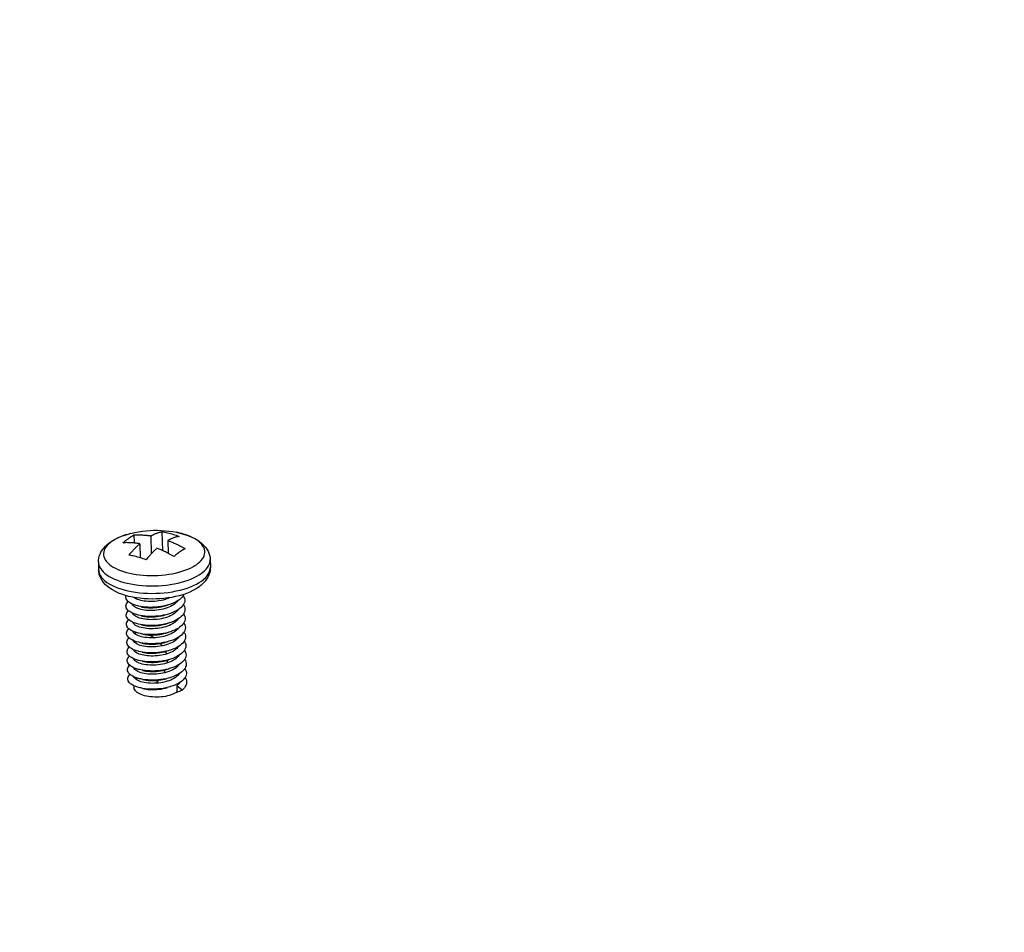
# Model space of a CAD drawing. Header units: millimetres. Extents: x 6 to 414, y 7 to 290.
# Tile 326 of 341: x 152.21 to 157.06, y 213.26 to 217.75. Entities that reach past the tile are written whole.
import ezdxf

# ---------------------------------------------------------------- set-up
doc = ezdxf.new("R2010")
doc.units = ezdxf.units.MM
doc.header["$LTSCALE"] = 23.1
doc.layers.get('0').update_dxf_attribs({"linetype": 'CONTINUOUS'})
for name, color, linetype in [('03_ALL_AXES', 7, 'CONTINUOUS'), ('09_ALL_ROUNDS', 7, 'CONTINUOUS'), ('20_ALL_FEATURES', 7, 'CONTINUOUS')]:
    doc.layers.add(name, color=color, linetype=linetype)
doc.styles.get("Standard").update_dxf_attribs({"font": 'txt', "width": 0.6})
doc.dimstyles.get("Standard").update_dxf_attribs({"dimtxt": 2.5, "dimasz": 1.8, "dimexe": 0.05, "dimexo": 0.0625, "dimtad": 1, "dimzin": 0, "dimdsep": 46, "dimtxsty": 'Standard', "dimblk": '_FILLED', "dimblk1": '_FILLED', "dimblk2": '_FILLED', "dimcen": 0.09, "dimadec": 0, "dimazin": 0, "dimtol": 1, "dimtp": 0.01, "dimtm": 0.01, "dimtfac": 1, "dimtofl": 0, "dimtmove": 0, "dimatfit": 3, "dimldrblk": '_FILLED', "dimfxl": 0, "dimtolj": 1, "dimtzin": 0, "dimarcsym": 0})

# ---------------------------------------------------------------- blocks, each defined once
blk = doc.blocks.new('_FILLED')
at = {"color": 0, "linetype": 'ByBlock'}
blk.add_solid([(0, 0), (-1, 0.2222), (-1, -0.2222)], dxfattribs=at)

msp = doc.modelspace()

# ---------------------------------------------------------------- linework, layer by layer
at = {"color": 40, "linetype": 'Continuous'}
msp.add_line((152.7738, 214.5598), (152.7736, 214.5617), dxfattribs=at)
for points in [[(152.7777, 214.7293), (152.7781, 214.7298), (152.7785, 214.7303), (152.7789, 214.7307), (152.7793, 214.7312), (152.7797, 214.7316), (152.7801, 214.732), (152.7805, 214.7324), (152.781, 214.7328), (152.7814, 214.7332), (152.7819, 214.7336), (152.7823, 214.7339), (152.7827, 214.7342), (152.7832, 214.7345), (152.7836, 214.7348), (152.7841, 214.7351)], [(152.8527, 214.7226), (152.8538, 214.7219), (152.8548, 214.7213), (152.8558, 214.7207), (152.8568, 214.72), (152.8578, 214.7194), (152.8589, 214.7187), (152.8599, 214.7181), (152.8609, 214.7174), (152.8619, 214.7167), (152.8629, 214.7161), (152.864, 214.7153), (152.8651, 214.7145), (152.8662, 214.7137), (152.8673, 214.713), (152.8684, 214.7122), (152.8695, 214.7114), (152.8705, 214.7106), (152.8716, 214.7097), (152.8727, 214.7089)], [(152.9028, 214.6809), (152.9037, 214.6799), (152.9046, 214.6789), (152.9055, 214.6779), (152.9063, 214.6769), (152.9072, 214.6759), (152.908, 214.6749), (152.9088, 214.6739), (152.9096, 214.6729), (152.9104, 214.6719), (152.9112, 214.6709), (152.9119, 214.6699), (152.9127, 214.6689)], [(152.9291, 214.6416), (152.9295, 214.6406), (152.93, 214.6396), (152.9304, 214.6386), (152.9308, 214.6376), (152.9312, 214.6365), (152.9316, 214.6355), (152.9319, 214.6346), (152.9323, 214.6337), (152.9326, 214.6328), (152.9329, 214.6319), (152.9332, 214.631), (152.9335, 214.6301), (152.9338, 214.6291)], [(152.9381, 214.5992), (152.938, 214.5982), (152.938, 214.5972), (152.938, 214.5962), (152.9379, 214.5952), (152.9379, 214.5942), (152.9378, 214.5932), (152.9377, 214.5922), (152.9376, 214.5911), (152.9375, 214.5901), (152.9374, 214.5891), (152.9373, 214.5881), (152.9372, 214.5871), (152.9371, 214.586), (152.9369, 214.585)], [(152.9275, 214.5511), (152.927, 214.5499), (152.9265, 214.5487), (152.926, 214.5476), (152.9255, 214.5464), (152.925, 214.5453), (152.9245, 214.5442), (152.924, 214.543), (152.9235, 214.5419), (152.9229, 214.5408), (152.9224, 214.5398), (152.9219, 214.5387), (152.9214, 214.5376), (152.9208, 214.5366), (152.9203, 214.5355)], [(152.7904, 214.5005), (152.79, 214.5014), (152.7895, 214.5023), (152.7891, 214.5032), (152.7886, 214.5041), (152.7882, 214.505), (152.7878, 214.5059), (152.7874, 214.5068), (152.7869, 214.5077), (152.7865, 214.5087), (152.7861, 214.5096), (152.7858, 214.5104), (152.7855, 214.5112), (152.7851, 214.512), (152.7848, 214.5129)], [(152.8963, 214.5004), (152.8953, 214.4993), (152.8944, 214.4983), (152.8934, 214.4973), (152.8925, 214.4962), (152.8915, 214.4952), (152.8905, 214.4943), (152.8896, 214.4933), (152.8886, 214.4923), (152.8876, 214.4914), (152.8866, 214.4905), (152.8856, 214.4896), (152.8846, 214.4887), (152.8836, 214.4878), (152.8826, 214.4869), (152.8816, 214.4861), (152.8806, 214.4852)]]:
    msp.add_lwpolyline(points, dxfattribs=at)
at = {"layer": '03_ALL_AXES', "color": 7, "linetype": 'Continuous'}
for p, q in [((152.5995, 215.0809), (152.6003, 215.0436)), ((153.1493, 215.0939), (153.1502, 215.0566)), ((152.7739, 214.473), (152.7741, 214.4655))]:
    msp.add_line(p, q, dxfattribs=at)
msp.add_lwpolyline([(152.759, 215.2229), (152.778, 215.2273), (152.7968, 215.2309), (152.8157, 215.2337), (152.8345, 215.2358), (152.8532, 215.2373), (152.8719, 215.238), (152.8905, 215.2381), (152.909, 215.2375), (152.9275, 215.2362), (152.9461, 215.2342), (152.9646, 215.2316), (152.9832, 215.2282)], dxfattribs=at)
at = {"layer": '09_ALL_ROUNDS', "color": 7, "linetype": 'Continuous'}
for p, q in [((152.7589, 215.2229), (152.7524, 215.2212)), ((152.759, 215.2229), (152.7589, 215.2229)), ((153.0229, 215.2181), (153.0099, 215.222)), ((152.664, 215.1827), (152.6564, 215.177)), ((152.7262, 214.9444), (152.7439, 214.9401)), ((152.9968, 214.9162), (152.9785, 214.9118)), ((153.0146, 214.9213), (152.9968, 214.9162)), ((153.0319, 214.9272), (153.0146, 214.9213))]:
    msp.add_line(p, q, dxfattribs=at)
for points in [[(152.9832, 215.2282), (153, 215.2245), (153.0176, 215.2198), (153.0347, 215.2143), (153.051, 215.2081), (153.0666, 215.201), (153.0812, 215.1931), (153.0946, 215.1845), (153.1066, 215.1753), (153.1169, 215.1657), (153.1257, 215.1558), (153.1329, 215.1458), (153.1387, 215.1357), (153.1432, 215.1254), (153.1464, 215.115), (153.1485, 215.1045), (153.1493, 215.0939)], [(153.0099, 215.222), (152.9944, 215.2258), (152.9832, 215.2282)], [(152.5995, 215.0809), (152.5997, 215.0907), (152.6011, 215.1007), (152.6035, 215.1107), (152.607, 215.1206), (152.6118, 215.1306), (152.6178, 215.1405), (152.6253, 215.1505), (152.6342, 215.1603), (152.6446, 215.1697), (152.6564, 215.1789)], [(152.6564, 215.177), (152.6491, 215.1706), (152.6422, 215.1635), (152.6361, 215.1559), (152.6312, 215.1481), (152.6276, 215.1401), (152.6253, 215.1321), (152.6242, 215.1241), (152.6245, 215.116), (152.6261, 215.1081), (152.629, 215.1002), (152.6331, 215.0925), (152.6385, 215.085), (152.6451, 215.0776), (152.6529, 215.0706), (152.6619, 215.0638), (152.672, 215.0573), (152.6831, 215.0512), (152.6953, 215.0455), (152.7084, 215.0402), (152.7223, 215.0354), (152.737, 215.031), (152.7525, 215.0271), (152.7686, 215.0238), (152.7852, 215.021), (152.8023, 215.0187), (152.8198, 215.0171), (152.8375, 215.016), (152.8555, 215.0154), (152.8735, 215.0155), (152.8915, 215.0161), (152.9095, 215.0173), (152.9272, 215.0191), (152.9447, 215.0215), (152.9618, 215.0244), (152.9784, 215.0278), (152.9945, 215.0318), (153.01, 215.0362), (153.0247, 215.0411), (153.0386, 215.0465), (153.0516, 215.0522), (153.0634, 215.0582), (153.0738, 215.0642), (153.0829, 215.0703)], [(152.6564, 215.1789), (152.6702, 215.1879), (152.6851, 215.1961), (152.701, 215.2036), (152.7177, 215.2103), (152.735, 215.2162), (152.7528, 215.2213)], [(152.7369, 215.2168), (152.7222, 215.2118), (152.7083, 215.2065), (152.6953, 215.2007), (152.6835, 215.1948), (152.6731, 215.1887), (152.664, 215.1827)], [(153.0829, 215.0703), (153.0905, 215.076), (153.0978, 215.0824), (153.1047, 215.0895), (153.1108, 215.0971), (153.1157, 215.1049), (153.1193, 215.1129), (153.1216, 215.1209), (153.1227, 215.1289), (153.1224, 215.1369), (153.1208, 215.1449), (153.1179, 215.1527), (153.1138, 215.1605), (153.1084, 215.168), (153.1018, 215.1754), (153.094, 215.1824), (153.085, 215.1892), (153.0749, 215.1957), (153.0638, 215.2018), (153.0516, 215.2075), (153.0385, 215.2128), (153.0263, 215.217)], [(152.5995, 215.0809), (152.5998, 215.0759), (152.6015, 215.0671), (152.6047, 215.0584), (152.6093, 215.0499), (152.6152, 215.0416), (152.6225, 215.0335), (152.6311, 215.0257), (152.641, 215.0182), (152.6522, 215.0111), (152.6644, 215.0043), (152.6778, 214.998), (152.6923, 214.9922), (152.7077, 214.9869), (152.7239, 214.982), (152.741, 214.9778)], [(153.1054, 215.0254), (153.1138, 215.0317), (153.1218, 215.0387), (153.1295, 215.0466), (153.1362, 215.0549), (153.1415, 215.0635), (153.1456, 215.0723), (153.1481, 215.0812), (153.1493, 215.0901), (153.1493, 215.0939)], [(152.6003, 215.0436), (152.6004, 215.0418), (152.6017, 215.0327), (152.6045, 215.0237), (152.6089, 215.0148), (152.6147, 215.0061), (152.622, 214.9977), (152.6307, 214.9896), (152.6407, 214.9818), (152.6521, 214.9744), (152.6647, 214.9674), (152.6785, 214.9609), (152.6934, 214.9548), (152.7094, 214.9493), (152.7262, 214.9444)], [(152.7496, 214.913), (152.732, 214.9177), (152.715, 214.9232), (152.6986, 214.9294), (152.683, 214.9365), (152.6684, 214.9444), (152.655, 214.953), (152.6431, 214.9622), (152.6327, 214.9718), (152.624, 214.9817), (152.6168, 214.9917), (152.611, 215.0019), (152.6065, 215.0121), (152.6032, 215.0225), (152.6012, 215.0331), (152.6003, 215.0436)], [(153.1502, 215.0566), (153.1499, 215.0468), (153.1486, 215.0368), (153.1462, 215.0269), (153.1426, 215.0169), (153.1379, 215.0069), (153.1318, 214.997), (153.1244, 214.987), (153.1154, 214.9772), (153.1051, 214.9678), (153.0932, 214.9586)], [(153.1063, 214.9881), (153.1168, 214.9962), (153.1259, 215.0046), (153.1337, 215.0132), (153.14, 215.0221), (153.1448, 215.0311), (153.1481, 215.0402), (153.1499, 215.0493), (153.1502, 215.0566)], [(152.9902, 214.9785), (153.0079, 214.9829), (153.0249, 214.9878), (153.0412, 214.9932), (153.0566, 214.9991), (153.0709, 215.0055), (153.0839, 215.0121), (153.0953, 215.0187), (153.1054, 215.0254)], [(153.0187, 214.9484), (153.0359, 214.9538), (153.0521, 214.9597), (153.0673, 214.9662), (153.0815, 214.9731), (153.0945, 214.9804), (153.1063, 214.9881)], [(152.741, 214.9778), (152.7587, 214.9741), (152.7771, 214.971), (152.7959, 214.9685), (152.8152, 214.9667), (152.8348, 214.9655), (152.8546, 214.9649), (152.8744, 214.9649), (152.8943, 214.9656), (152.9141, 214.967), (152.9337, 214.9689), (152.953, 214.9715), (152.9718, 214.9747), (152.9902, 214.9785)], [(152.7439, 214.9401), (152.7623, 214.9364), (152.7814, 214.9333), (152.8009, 214.9308), (152.8209, 214.9291), (152.8412, 214.928), (152.8617, 214.9276), (152.8822, 214.9279), (152.9028, 214.9288), (152.9231, 214.9305), (152.9432, 214.9328), (152.963, 214.9358), (152.9822, 214.9394)], [(152.9822, 214.9394), (153.0008, 214.9436), (153.0187, 214.9484)], [(153.0932, 214.9586), (153.0794, 214.9496), (153.0645, 214.9414), (153.0486, 214.9339), (153.0319, 214.9272)], [(152.7862, 214.9058), (152.7677, 214.909), (152.7496, 214.913)], [(152.9785, 214.9118), (152.9599, 214.908), (152.9409, 214.905), (152.9216, 214.9027), (152.9022, 214.9011), (152.8827, 214.9001), (152.8631, 214.8999), (152.8436, 214.9003), (152.8242, 214.9014), (152.8051, 214.9033), (152.7862, 214.9058)]]:
    msp.add_lwpolyline(points, dxfattribs=at)
at = {"layer": '20_ALL_FEATURES', "color": 7, "linetype": 'Continuous'}
for p, q in [((152.9119, 215.231), (152.9141, 215.1386)), ((152.7737, 215.2151), (152.7746, 215.1757)), ((152.8573, 215.2105), (152.8594, 215.1228)), ((152.9413, 215.188), (152.9428, 215.1249)), ((152.8031, 215.1721), (152.8047, 215.1028)), ((152.779, 214.9045), (152.774, 214.9079)), ((153.0197, 214.923), (153.0193, 214.922)), ((152.9272, 214.8664), (152.9387, 214.8698)), ((152.9282, 214.8216), (152.9398, 214.825)), ((152.9293, 214.7769), (152.9408, 214.7803)), ((152.7967, 214.7316), (152.7862, 214.7344)), ((152.9303, 214.7321), (152.9419, 214.7355)), ((152.9314, 214.6873), (152.9429, 214.6907)), ((152.7977, 214.6868), (152.7963, 214.6871)), ((152.7988, 214.642), (152.7964, 214.6426)), ((152.9325, 214.6426), (152.944, 214.646)), ((152.7871, 214.6349), (152.7821, 214.6381)), ((152.9335, 214.5978), (152.9451, 214.6012)), ((152.9346, 214.5531), (152.9461, 214.5565)), ((152.9849, 214.4733), (152.9857, 214.4423)), ((153.0105, 214.4511), (152.9849, 214.4733)), ((152.9857, 214.4423), (153.0105, 214.4511))]:
    msp.add_line(p, q, dxfattribs=at)
for points in [[(152.8573, 215.2105), (152.8594, 215.2117), (152.8615, 215.2128), (152.8636, 215.2138), (152.8657, 215.2149), (152.8678, 215.2159), (152.8699, 215.2169), (152.8721, 215.2179), (152.8743, 215.2189), (152.8765, 215.2199), (152.8789, 215.2209), (152.8815, 215.2219), (152.8841, 215.2229), (152.8869, 215.224), (152.8899, 215.225), (152.8931, 215.2261), (152.8965, 215.2271), (152.9001, 215.2282), (152.9039, 215.2292), (152.9079, 215.2301), (152.9119, 215.231)], [(152.9119, 215.231), (152.9189, 215.2298), (152.9259, 215.2285), (152.9329, 215.2271), (152.9399, 215.2255), (152.9469, 215.2238), (152.9539, 215.222), (152.9609, 215.2201), (152.9679, 215.218), (152.9749, 215.2158), (152.9819, 215.2135), (152.9889, 215.211), (152.9959, 215.2084)], [(152.7195, 215.1766), (152.724, 215.1805), (152.7285, 215.1843), (152.733, 215.188), (152.7375, 215.1915), (152.742, 215.1949), (152.7465, 215.1981)], [(152.8031, 215.1721), (152.7994, 215.1727), (152.7955, 215.1733), (152.7913, 215.1738), (152.7869, 215.1744), (152.7823, 215.1749), (152.7774, 215.1755), (152.7723, 215.1759), (152.767, 215.1763), (152.7617, 215.1767), (152.7561, 215.1769), (152.7505, 215.1771), (152.7446, 215.1772), (152.7385, 215.1773), (152.7323, 215.1772), (152.726, 215.177), (152.7195, 215.1766)], [(152.7465, 215.1981), (152.7511, 215.2013), (152.7556, 215.2043), (152.7601, 215.2072), (152.7646, 215.21), (152.7692, 215.2126), (152.7737, 215.2151)], [(152.7737, 215.2151), (152.78, 215.2154), (152.7863, 215.2156), (152.7925, 215.2157), (152.7985, 215.2157), (152.8044, 215.2156), (152.8102, 215.2154), (152.8158, 215.2151), (152.8212, 215.2148), (152.8266, 215.2144), (152.8317, 215.2139), (152.8366, 215.2134), (152.8412, 215.2128), (152.8456, 215.2123), (152.8498, 215.2117), (152.8537, 215.2111), (152.8573, 215.2105)], [(152.9959, 215.2084), (152.9918, 215.2076), (152.9879, 215.2066), (152.9841, 215.2056), (152.9804, 215.2046), (152.977, 215.2035), (152.9738, 215.2024), (152.9709, 215.2014), (152.9681, 215.2004), (152.9654, 215.1993), (152.9629, 215.1983), (152.9605, 215.1973), (152.9583, 215.1963), (152.9561, 215.1954), (152.9539, 215.1944), (152.9518, 215.1934), (152.9497, 215.1924), (152.9476, 215.1913), (152.9455, 215.1902), (152.9434, 215.1891), (152.9413, 215.188)], [(152.9413, 215.188), (152.945, 215.1866), (152.9489, 215.1851), (152.9531, 215.1834), (152.9575, 215.1816), (152.9622, 215.1796), (152.9672, 215.1775), (152.9723, 215.1752), (152.9776, 215.1728), (152.983, 215.1703), (152.9886, 215.1675), (152.9943, 215.1647), (153.0003, 215.1616), (153.0064, 215.1584), (153.0127, 215.1549), (153.0192, 215.1513), (153.0257, 215.1475)], [(152.7493, 215.1157), (152.7533, 215.1205), (152.7572, 215.1251), (152.7609, 215.1295), (152.7645, 215.1335), (152.7678, 215.1372), (152.7709, 215.1406), (152.7739, 215.1438), (152.7766, 215.1467), (152.7792, 215.1494), (152.7817, 215.1519), (152.784, 215.1543), (152.7863, 215.1565), (152.7884, 215.1586), (152.7906, 215.1606), (152.7926, 215.1626), (152.7947, 215.1645), (152.7968, 215.1664), (152.7989, 215.1683), (152.801, 215.1702), (152.8031, 215.1721)], [(152.8871, 215.1495), (152.885, 215.1477), (152.8829, 215.1458), (152.8808, 215.1439), (152.8787, 215.142), (152.8767, 215.1401), (152.8746, 215.1381), (152.8725, 215.1361), (152.8703, 215.1339), (152.868, 215.1317), (152.8657, 215.1293), (152.8632, 215.1268), (152.8606, 215.1241), (152.8578, 215.1212), (152.8548, 215.118), (152.8517, 215.1146), (152.8484, 215.1109), (152.8448, 215.1068), (152.8411, 215.1025), (152.8373, 215.0979), (152.8333, 215.0931)], [(152.9463, 215.123), (152.9404, 215.1261), (152.9346, 215.129), (152.9289, 215.1318), (152.9234, 215.1344), (152.918, 215.1368), (152.9129, 215.1391), (152.9079, 215.1412), (152.9032, 215.1432), (152.8988, 215.145), (152.8946, 215.1467), (152.8907, 215.1482), (152.8871, 215.1495)], [(152.9986, 215.1305), (152.994, 215.1272), (152.9895, 215.1238), (152.985, 215.1203), (152.9805, 215.1167), (152.976, 215.1129), (152.9715, 215.109)], [(153.0257, 215.1475), (153.0212, 215.145), (153.0167, 215.1423), (153.0122, 215.1396), (153.0076, 215.1367), (153.0031, 215.1337), (152.9986, 215.1305)], [(152.8053, 215.1027), (152.7983, 215.1047), (152.7912, 215.1067), (152.7842, 215.1085), (152.7772, 215.1102), (152.7702, 215.1117), (152.7633, 215.1132), (152.7563, 215.1145), (152.7493, 215.1157)], [(152.8333, 215.0931), (152.8263, 215.0957), (152.8193, 215.0981), (152.8123, 215.1005), (152.8053, 215.1027)], [(152.9715, 215.109), (152.9651, 215.1128), (152.9587, 215.1163), (152.9525, 215.1198), (152.9463, 215.123)], [(152.7469, 214.8865), (152.742, 214.8911), (152.7382, 214.8958), (152.7356, 214.9007), (152.734, 214.9058), (152.7335, 214.9108), (152.7342, 214.9159), (152.7346, 214.917)], [(152.7475, 214.8422), (152.7427, 214.8467), (152.739, 214.8515), (152.7364, 214.8564), (152.735, 214.8615), (152.7346, 214.8665), (152.7354, 214.8716), (152.7374, 214.8767), (152.7404, 214.8817), (152.7446, 214.8865), (152.7457, 214.8876)], [(152.7935, 214.8658), (152.7857, 214.8679), (152.7762, 214.8709), (152.7675, 214.8744), (152.7597, 214.8781), (152.7528, 214.8822), (152.7469, 214.8865)], [(152.9509, 214.9066), (152.9454, 214.9041), (152.9366, 214.9007), (152.9273, 214.8977), (152.9175, 214.895), (152.9074, 214.8927), (152.8972, 214.8908), (152.8867, 214.8894), (152.8762, 214.8884), (152.8656, 214.8879), (152.8551, 214.8877), (152.8447, 214.888), (152.8346, 214.8888), (152.8249, 214.8899), (152.8158, 214.8914), (152.8071, 214.8934), (152.799, 214.8956), (152.7916, 214.8983), (152.7849, 214.9013), (152.779, 214.9045)], [(152.9993, 214.8982), (152.9918, 214.8928), (152.9834, 214.8876), (152.9741, 214.8829), (152.9642, 214.8784), (152.9535, 214.8744), (152.9421, 214.8708)], [(152.9883, 214.8907), (152.9851, 214.886), (152.9807, 214.881), (152.9754, 214.8762)], [(153.0193, 214.922), (153.0159, 214.9158), (153.0114, 214.9097), (153.0058, 214.9038), (152.9993, 214.8982)], [(153.0162, 214.9163), (153.0176, 214.9143), (153.0208, 214.9082), (153.0229, 214.902), (153.0239, 214.8957), (153.0238, 214.8893), (153.0225, 214.883), (153.0201, 214.8767)], [(152.7481, 214.7978), (152.7434, 214.8024), (152.7398, 214.8072), (152.7373, 214.8121), (152.7359, 214.8172), (152.7357, 214.8222), (152.7366, 214.8273), (152.7387, 214.8324), (152.7418, 214.8374), (152.746, 214.8422), (152.7468, 214.8428)], [(152.7946, 214.8211), (152.7858, 214.8234), (152.7764, 214.8265), (152.7678, 214.8299), (152.7601, 214.8337), (152.7533, 214.8378), (152.7475, 214.8422)], [(152.7802, 214.8596), (152.7753, 214.863), (152.7712, 214.8667), (152.768, 214.8704), (152.7658, 214.8744), (152.7655, 214.8753)], [(152.9623, 214.8672), (152.9547, 214.8631), (152.9464, 214.8593), (152.9375, 214.8559), (152.9282, 214.8528), (152.9184, 214.8502), (152.9083, 214.8479), (152.8979, 214.846), (152.8874, 214.8446), (152.8768, 214.8436), (152.8662, 214.8431), (152.8557, 214.843), (152.8455, 214.8433), (152.8355, 214.844), (152.8258, 214.8452), (152.8167, 214.8467), (152.8081, 214.8486), (152.8, 214.8509), (152.7927, 214.8535), (152.7861, 214.8564), (152.7802, 214.8596)], [(152.9421, 214.8708), (152.9305, 214.8677), (152.9184, 214.865), (152.9059, 214.8628), (152.8932, 214.8611), (152.8804, 214.8598), (152.8676, 214.8591), (152.8549, 214.8589), (152.8423, 214.8592), (152.83, 214.86), (152.8181, 214.8613), (152.8067, 214.8631), (152.7959, 214.8653), (152.7935, 214.8658)], [(152.8088, 214.8621), (152.8165, 214.8604), (152.8256, 214.8589), (152.8353, 214.8577), (152.8454, 214.857), (152.8558, 214.8567), (152.8664, 214.8568), (152.8769, 214.8574), (152.8874, 214.8584), (152.8979, 214.8598), (152.9082, 214.8617), (152.9183, 214.864), (152.9272, 214.8664)], [(152.9997, 214.8529), (152.9921, 214.8475), (152.9836, 214.8424), (152.9743, 214.8377), (152.9643, 214.8333), (152.9536, 214.8293), (152.9432, 214.826)], [(152.9754, 214.8762), (152.9692, 214.8716), (152.9623, 214.8672)], [(152.9893, 214.8459), (152.9862, 214.8413), (152.9818, 214.8363), (152.9764, 214.8314)], [(153.0201, 214.8767), (153.0166, 214.8705), (153.012, 214.8644), (153.0063, 214.8586), (152.9997, 214.8529)], [(153.0172, 214.8716), (153.019, 214.869), (153.0221, 214.8629), (153.0241, 214.8567), (153.025, 214.8503), (153.0248, 214.844), (153.0234, 214.8376), (153.0209, 214.8313)], [(152.7543, 214.7491), (152.7487, 214.7535), (152.7441, 214.7581), (152.7406, 214.7629), (152.7382, 214.7678), (152.7369, 214.7729), (152.7368, 214.7779), (152.7378, 214.783), (152.74, 214.7881), (152.7432, 214.793), (152.7475, 214.7979), (152.7478, 214.7981)], [(152.7956, 214.7763), (152.786, 214.7789), (152.7767, 214.782), (152.7681, 214.7855), (152.7605, 214.7893), (152.7538, 214.7934), (152.7481, 214.7978)], [(152.7815, 214.8147), (152.7765, 214.8181), (152.7723, 214.8218), (152.7691, 214.8256), (152.7669, 214.8295), (152.7666, 214.8305)], [(152.7821, 214.7702), (152.7772, 214.7737), (152.7731, 214.7773), (152.77, 214.7811), (152.7679, 214.785), (152.7676, 214.7858)], [(152.9634, 214.8224), (152.9556, 214.8183), (152.9473, 214.8145), (152.9384, 214.8111), (152.929, 214.808), (152.9193, 214.8054), (152.9093, 214.8031), (152.899, 214.8013), (152.8885, 214.7999), (152.8779, 214.7989), (152.8674, 214.7983), (152.857, 214.7982), (152.8467, 214.7985), (152.8368, 214.7992), (152.8272, 214.8004), (152.818, 214.8019), (152.8095, 214.8038), (152.8015, 214.806), (152.7941, 214.8086), (152.7875, 214.8115), (152.7815, 214.8147)], [(152.9432, 214.826), (152.9305, 214.8227), (152.9183, 214.82), (152.9058, 214.8178), (152.8931, 214.8162), (152.8803, 214.815), (152.8675, 214.8143), (152.8548, 214.8142), (152.8422, 214.8145), (152.83, 214.8154), (152.8181, 214.8167), (152.8068, 214.8185), (152.796, 214.8207), (152.7946, 214.8211)], [(152.8098, 214.8174), (152.8174, 214.8157), (152.8266, 214.8142), (152.8362, 214.813), (152.8462, 214.8123), (152.8565, 214.8119), (152.8669, 214.8121), (152.8775, 214.8126), (152.8882, 214.8136), (152.8987, 214.815), (152.909, 214.8169), (152.9191, 214.8192), (152.9282, 214.8216)], [(153.0001, 214.8076), (152.9924, 214.8023), (152.9839, 214.7972), (152.9745, 214.7925), (152.9644, 214.7882), (152.9536, 214.7842), (152.9442, 214.7813)], [(152.9764, 214.8314), (152.9703, 214.8268), (152.9634, 214.8224)], [(152.9775, 214.7867), (152.9714, 214.7821), (152.9645, 214.7777)], [(152.9904, 214.8011), (152.9903, 214.8008), (152.9868, 214.7959), (152.9825, 214.7912), (152.9775, 214.7867)], [(153.0209, 214.8313), (153.0172, 214.8252), (153.0125, 214.8191), (153.0068, 214.8133), (153.0001, 214.8076)], [(153.0216, 214.786), (153.0179, 214.7798), (153.0131, 214.7738), (153.0073, 214.768), (153.0005, 214.7624)], [(153.0182, 214.8269), (153.0204, 214.8237), (153.0234, 214.8176), (153.0253, 214.8113), (153.0261, 214.805), (153.0257, 214.7986), (153.0243, 214.7923), (153.0216, 214.786)], [(152.7548, 214.7047), (152.7493, 214.7091), (152.7448, 214.7137), (152.7414, 214.7186), (152.7391, 214.7235), (152.7379, 214.7286), (152.7379, 214.7336), (152.739, 214.7387), (152.7413, 214.7438), (152.7446, 214.7487), (152.7488, 214.7533)], [(152.7862, 214.7344), (152.7769, 214.7376), (152.7685, 214.7411), (152.7609, 214.7449), (152.7543, 214.7491)], [(152.7834, 214.7253), (152.7785, 214.7287), (152.7744, 214.7324), (152.7712, 214.7361), (152.769, 214.74), (152.7687, 214.741)], [(152.9645, 214.7777), (152.957, 214.7737), (152.9487, 214.7699), (152.9399, 214.7665), (152.9306, 214.7634), (152.9208, 214.7607), (152.9107, 214.7584), (152.9004, 214.7566), (152.8898, 214.7551), (152.8791, 214.7541), (152.8682, 214.7536), (152.8575, 214.7534), (152.847, 214.7538), (152.8369, 214.7546), (152.8272, 214.7557), (152.8182, 214.7573), (152.8096, 214.7592), (152.8017, 214.7615), (152.7944, 214.7642), (152.7879, 214.7671), (152.7821, 214.7702)], [(152.9442, 214.7813), (152.9423, 214.7807), (152.9305, 214.7776), (152.9183, 214.775), (152.9057, 214.7729), (152.893, 214.7713), (152.8802, 214.7702), (152.8674, 214.7695), (152.8547, 214.7694), (152.8422, 214.7698), (152.83, 214.7707), (152.8182, 214.7721), (152.8068, 214.7739), (152.7956, 214.7763)], [(152.8109, 214.7726), (152.8188, 214.7709), (152.8279, 214.7694), (152.8375, 214.7682), (152.8475, 214.7675), (152.8577, 214.7672), (152.8681, 214.7673), (152.8787, 214.7679), (152.8892, 214.7689), (152.8997, 214.7703), (152.91, 214.7721), (152.92, 214.7744), (152.9293, 214.7769)], [(153.0005, 214.7624), (152.9927, 214.757), (152.9841, 214.752), (152.9747, 214.7473), (152.9645, 214.743), (152.9537, 214.7391), (152.9453, 214.7365)], [(152.9786, 214.7419), (152.9725, 214.7373), (152.9656, 214.733)], [(152.9914, 214.7563), (152.9883, 214.7517), (152.9839, 214.7467), (152.9786, 214.7419)], [(153.0224, 214.7407), (153.0186, 214.7345), (153.0137, 214.7285), (153.0078, 214.7227), (153.0009, 214.7171)], [(153.0193, 214.7821), (153.0218, 214.7784), (153.0247, 214.7722), (153.0265, 214.766), (153.0272, 214.7597), (153.0267, 214.7533), (153.0251, 214.747), (153.0224, 214.7407)], [(153.0203, 214.7374), (153.0232, 214.7331), (153.026, 214.7269), (153.0277, 214.7207), (153.0282, 214.7143), (153.0277, 214.708), (153.026, 214.7016), (153.0232, 214.6954)], [(152.7553, 214.6603), (152.7499, 214.6648), (152.7455, 214.6694), (152.7422, 214.6742), (152.74, 214.6792), (152.7389, 214.6843), (152.739, 214.6893), (152.7402, 214.6944), (152.7426, 214.6995), (152.746, 214.7044), (152.7499, 214.7086)], [(152.7963, 214.6871), (152.7864, 214.6899), (152.7772, 214.6931), (152.7688, 214.6966), (152.7613, 214.7005), (152.7548, 214.7047)], [(152.7844, 214.6806), (152.7794, 214.6841), (152.7753, 214.6878), (152.7721, 214.6915), (152.77, 214.6954), (152.7697, 214.6962)], [(152.9656, 214.733), (152.9579, 214.7289), (152.9496, 214.725), (152.9406, 214.7216), (152.931, 214.7185), (152.9212, 214.7158), (152.911, 214.7135), (152.9007, 214.7117), (152.8902, 214.7103), (152.8795, 214.7093), (152.8689, 214.7088), (152.8584, 214.7087), (152.8481, 214.709), (152.8382, 214.7098), (152.8287, 214.7109), (152.8196, 214.7125), (152.8111, 214.7144), (152.8031, 214.7167), (152.7958, 214.7193), (152.7892, 214.7222), (152.7834, 214.7253)], [(152.9453, 214.7365), (152.9423, 214.7356), (152.9304, 214.7326), (152.9182, 214.7301), (152.9057, 214.728), (152.8929, 214.7264), (152.8801, 214.7253), (152.8673, 214.7248), (152.8546, 214.7247), (152.8421, 214.7251), (152.8299, 214.7261), (152.8182, 214.7275), (152.8069, 214.7294), (152.7967, 214.7316)], [(152.9464, 214.6917), (152.9423, 214.6906), (152.9304, 214.6876), (152.9181, 214.6851), (152.9056, 214.6831), (152.8928, 214.6815), (152.88, 214.6805), (152.8672, 214.68), (152.8545, 214.6799), (152.8421, 214.6804), (152.8299, 214.6814), (152.8182, 214.6829), (152.807, 214.6848), (152.7977, 214.6868)], [(152.8119, 214.7278), (152.8189, 214.7263), (152.828, 214.7247), (152.8376, 214.7235), (152.8477, 214.7228), (152.8582, 214.7224), (152.869, 214.7225), (152.8798, 214.7231), (152.8906, 214.7241), (152.9011, 214.7256), (152.9114, 214.7274), (152.9215, 214.7297), (152.9303, 214.7321)], [(153.0009, 214.7171), (152.993, 214.7118), (152.9843, 214.7068), (152.9748, 214.7022), (152.9646, 214.6979), (152.9537, 214.694), (152.9464, 214.6917)], [(152.9796, 214.6971), (152.9735, 214.6925), (152.9666, 214.6882)], [(152.9925, 214.7115), (152.9893, 214.7069), (152.9849, 214.7019), (152.9796, 214.6971)], [(153.0232, 214.6954), (153.0192, 214.6892), (153.0143, 214.6832), (153.0082, 214.6774), (153.0013, 214.6719)], [(153.0214, 214.6926), (153.0245, 214.6878), (153.0272, 214.6816), (153.0288, 214.6753), (153.0293, 214.669), (153.0286, 214.6626), (153.0268, 214.6563), (153.0239, 214.65)], [(152.7558, 214.6159), (152.7505, 214.6204), (152.7462, 214.6251), (152.743, 214.6299), (152.7409, 214.6349), (152.74, 214.64), (152.7402, 214.645), (152.7415, 214.6501), (152.7439, 214.6552), (152.7475, 214.6601), (152.751, 214.6638)], [(152.7964, 214.6426), (152.7866, 214.6454), (152.7774, 214.6487), (152.7691, 214.6522), (152.7617, 214.6561), (152.7553, 214.6603)], [(152.7821, 214.6381), (152.778, 214.6414), (152.7746, 214.6449), (152.7721, 214.6486), (152.7708, 214.6515)], [(152.9666, 214.6882), (152.959, 214.6841), (152.9508, 214.6803), (152.942, 214.6769), (152.9327, 214.6739), (152.9229, 214.6712), (152.9129, 214.6689), (152.9026, 214.6671), (152.8921, 214.6656), (152.8816, 214.6646), (152.8711, 214.6641), (152.8606, 214.6639), (152.8504, 214.6642), (152.8403, 214.6649), (152.8307, 214.666), (152.8215, 214.6675), (152.8129, 214.6694), (152.8047, 214.6717), (152.7972, 214.6744), (152.7904, 214.6773), (152.7844, 214.6806)], [(152.9685, 214.6439), (152.9614, 214.64), (152.9537, 214.6364), (152.9456, 214.6331), (152.9369, 214.6301), (152.9279, 214.6274), (152.9185, 214.6251), (152.9089, 214.6232), (152.8991, 214.6216), (152.8892, 214.6204), (152.8792, 214.6196), (152.8691, 214.6192), (152.8591, 214.6192), (152.8493, 214.6196), (152.8398, 214.6203), (152.8307, 214.6214), (152.8221, 214.6229), (152.8139, 214.6247), (152.8063, 214.6268), (152.7992, 214.6292), (152.7928, 214.632), (152.7871, 214.6349)], [(152.9474, 214.647), (152.9423, 214.6455), (152.9304, 214.6426), (152.918, 214.6401), (152.9055, 214.6381), (152.8927, 214.6366), (152.8799, 214.6357), (152.8671, 214.6352), (152.8544, 214.6352), (152.842, 214.6357), (152.8299, 214.6368), (152.8182, 214.6383), (152.807, 214.6402), (152.7988, 214.642)], [(152.813, 214.6831), (152.8204, 214.6815), (152.8295, 214.6799), (152.839, 214.6788), (152.8489, 214.678), (152.8591, 214.6777), (152.8696, 214.6778), (152.8803, 214.6783), (152.8909, 214.6793), (152.9014, 214.6807), (152.9117, 214.6825), (152.9219, 214.6848), (152.9314, 214.6873)], [(152.8141, 214.6383), (152.8223, 214.6365), (152.8314, 214.635), (152.8411, 214.6339), (152.8511, 214.6332), (152.8614, 214.6329), (152.8718, 214.633), (152.8823, 214.6336), (152.8929, 214.6346), (152.9033, 214.6361), (152.9136, 214.6379), (152.9237, 214.6402), (152.9325, 214.6426)], [(153.0013, 214.6719), (152.9933, 214.6666), (152.9846, 214.6616), (152.975, 214.657), (152.9647, 214.6528), (152.9538, 214.6489), (152.9474, 214.647)], [(152.9807, 214.6524), (152.9749, 214.648), (152.9685, 214.6439)], [(152.9935, 214.6667), (152.9904, 214.6622), (152.986, 214.6572), (152.9807, 214.6524)], [(153.0239, 214.65), (153.0199, 214.6439), (153.0148, 214.6379), (153.0087, 214.6322), (153.0016, 214.6266)], [(153.0225, 214.6479), (153.0259, 214.6424), (153.0285, 214.6363), (153.03, 214.63), (153.0303, 214.6236), (153.0296, 214.6173), (153.0277, 214.611), (153.0246, 214.6047)], [(152.7564, 214.5716), (152.7511, 214.5761), (152.7469, 214.5808), (152.7438, 214.5856), (152.7418, 214.5906), (152.741, 214.5957), (152.7413, 214.6007), (152.7427, 214.6058), (152.7453, 214.6109), (152.7489, 214.6158), (152.7521, 214.619)], [(152.7999, 214.5973), (152.7966, 214.5981), (152.7868, 214.601), (152.7777, 214.6042), (152.7695, 214.6078), (152.7622, 214.6117), (152.7558, 214.6159)], [(152.7869, 214.5908), (152.7819, 214.5943), (152.7777, 214.5979), (152.7745, 214.6016), (152.7723, 214.6055), (152.7719, 214.6068)], [(152.9687, 214.5986), (152.9609, 214.5945), (152.9525, 214.5907), (152.9435, 214.5872), (152.9341, 214.5841), (152.9243, 214.5815), (152.9143, 214.5793), (152.904, 214.5774), (152.8936, 214.576), (152.883, 214.5751), (152.8725, 214.5745), (152.8621, 214.5744), (152.8519, 214.5747), (152.8419, 214.5754), (152.8323, 214.5766), (152.8233, 214.5781), (152.8147, 214.58), (152.8067, 214.5822), (152.7994, 214.5848), (152.7928, 214.5877), (152.7869, 214.5908)], [(152.9485, 214.6022), (152.9423, 214.6005), (152.9303, 214.5976), (152.918, 214.5952), (152.9054, 214.5932), (152.8926, 214.5918), (152.8798, 214.5908), (152.867, 214.5904), (152.8544, 214.5905), (152.8419, 214.5911), (152.8299, 214.5921), (152.8182, 214.5937), (152.8071, 214.5957), (152.7999, 214.5973)], [(152.8151, 214.5936), (152.8228, 214.5919), (152.8314, 214.5904), (152.8405, 214.5893), (152.85, 214.5885), (152.8598, 214.5882), (152.8698, 214.5882), (152.8799, 214.5886), (152.8899, 214.5894), (152.8999, 214.5906), (152.9096, 214.5922), (152.9192, 214.5941), (152.9286, 214.5964), (152.9335, 214.5978)], [(153.0016, 214.6266), (152.9936, 214.6214), (152.9848, 214.6164), (152.9751, 214.6118), (152.9648, 214.6076), (152.9538, 214.6038), (152.9485, 214.6022)], [(152.9817, 214.6076), (152.9756, 214.603), (152.9687, 214.5986)], [(152.9946, 214.622), (152.9915, 214.6175), (152.9871, 214.6125), (152.9817, 214.6076)], [(153.0246, 214.6047), (153.0205, 214.5986), (153.0154, 214.5926), (153.0092, 214.5869), (153.002, 214.5814)], [(153.0236, 214.6032), (153.0272, 214.5971), (153.0297, 214.5909), (153.0311, 214.5846), (153.0314, 214.5783), (153.0305, 214.5719), (153.0285, 214.5656), (153.0254, 214.5594)], [(152.7569, 214.5272), (152.7517, 214.5317), (152.7477, 214.5364), (152.7447, 214.5413), (152.7428, 214.5463), (152.742, 214.5514), (152.7424, 214.5565), (152.744, 214.5615), (152.7466, 214.5665), (152.7503, 214.5715), (152.7532, 214.5743)], [(152.778, 214.5598), (152.7698, 214.5634), (152.7626, 214.5673), (152.7564, 214.5716)], [(152.7878, 214.5462), (152.7827, 214.5497), (152.7785, 214.5534), (152.7754, 214.5572), (152.7732, 214.5611), (152.7729, 214.562)], [(152.8009, 214.5525), (152.7967, 214.5536), (152.787, 214.5565), (152.778, 214.5598)], [(152.9698, 214.5539), (152.9621, 214.5498), (152.9538, 214.546), (152.945, 214.5426), (152.9357, 214.5396), (152.926, 214.5369), (152.9159, 214.5346), (152.9056, 214.5328), (152.8952, 214.5313), (152.8846, 214.5303), (152.874, 214.5298), (152.8636, 214.5296), (152.8534, 214.5299), (152.8434, 214.5306), (152.8338, 214.5318), (152.8246, 214.5333), (152.816, 214.5352), (152.808, 214.5374), (152.8005, 214.54), (152.7937, 214.543), (152.7878, 214.5462)], [(152.9495, 214.5575), (152.9423, 214.5554), (152.9303, 214.5526), (152.9179, 214.5502), (152.9053, 214.5483), (152.8925, 214.5469), (152.8797, 214.546), (152.8669, 214.5456), (152.8543, 214.5457), (152.8419, 214.5464), (152.8298, 214.5475), (152.8182, 214.5491), (152.8072, 214.5511), (152.8009, 214.5525)], [(152.8162, 214.5488), (152.824, 214.5471), (152.8331, 214.5456), (152.8427, 214.5444), (152.8526, 214.5437), (152.8628, 214.5434), (152.8732, 214.5435), (152.8837, 214.544), (152.8943, 214.545), (152.9047, 214.5464), (152.915, 214.5483), (152.9251, 214.5505), (152.9346, 214.5531)], [(153.002, 214.5814), (152.9939, 214.5761), (152.985, 214.5712), (152.9753, 214.5667), (152.9649, 214.5625), (152.9538, 214.5588), (152.9495, 214.5575)], [(152.9828, 214.5629), (152.9767, 214.5582), (152.9698, 214.5539)], [(152.9957, 214.5773), (152.9926, 214.5727), (152.9881, 214.5677), (152.9828, 214.5629)], [(153.0254, 214.5594), (153.0212, 214.5533), (153.0159, 214.5473), (153.0096, 214.5416), (153.0024, 214.5361)], [(153.0247, 214.5583), (153.025, 214.5579), (153.0285, 214.5518), (153.031, 214.5456), (153.0323, 214.5393), (153.0324, 214.533), (153.0314, 214.5266), (153.0293, 214.5203), (153.0261, 214.5141)], [(152.7785, 214.4709), (152.7706, 214.4746), (152.7635, 214.4786), (152.7574, 214.4829), (152.7524, 214.4874), (152.7484, 214.4921), (152.7455, 214.497), (152.7437, 214.502), (152.7431, 214.5071), (152.7436, 214.5122), (152.7452, 214.5172), (152.748, 214.5222), (152.7518, 214.5271), (152.7543, 214.5295)], [(152.802, 214.5078), (152.7969, 214.5091), (152.7872, 214.512), (152.7783, 214.5153), (152.7702, 214.519), (152.7631, 214.523), (152.7569, 214.5272)], [(152.9839, 214.5181), (152.9778, 214.5135), (152.9709, 214.5092), (152.9633, 214.5051), (152.9551, 214.5013), (152.9462, 214.4979), (152.9367, 214.4948), (152.9269, 214.4921), (152.9168, 214.4898), (152.9064, 214.488), (152.8959, 214.4865), (152.8852, 214.4855), (152.8744, 214.485), (152.8638, 214.4849), (152.8534, 214.4852), (152.8434, 214.486), (152.8338, 214.4872), (152.8248, 214.4887), (152.8162, 214.4906), (152.8082, 214.4929), (152.8009, 214.4955), (152.7943, 214.4984), (152.7886, 214.5016), (152.7836, 214.505), (152.7796, 214.5087), (152.7764, 214.5124), (152.7742, 214.5163), (152.774, 214.5173)], [(152.9506, 214.5127), (152.9423, 214.5104), (152.9302, 214.5076), (152.9178, 214.5052), (152.9052, 214.5034), (152.8924, 214.502), (152.8796, 214.5012), (152.8668, 214.5009), (152.8542, 214.501), (152.8418, 214.5017), (152.8298, 214.5028), (152.8183, 214.5045), (152.8073, 214.5066), (152.802, 214.5078)], [(152.8172, 214.504), (152.8254, 214.5023), (152.8345, 214.5008), (152.8441, 214.4996), (152.8541, 214.4989), (152.8643, 214.4986), (152.8747, 214.4988), (152.8853, 214.4993), (152.8959, 214.5003), (152.9064, 214.5018), (152.9167, 214.5036), (152.9267, 214.5059), (152.9356, 214.5083)], [(153.0024, 214.5361), (152.9942, 214.5309), (152.9852, 214.526), (152.9754, 214.5215), (152.965, 214.5174), (152.9539, 214.5137), (152.9506, 214.5127)], [(153.0261, 214.5141), (153.0218, 214.508), (153.0164, 214.502), (153.0101, 214.4963), (153.0027, 214.4909), (152.9945, 214.4857), (152.9854, 214.4809), (152.9756, 214.4764), (152.965, 214.4723), (152.9539, 214.4686), (152.9517, 214.4679)], [(152.9968, 214.5326), (152.9936, 214.5279), (152.9892, 214.5229), (152.9839, 214.5181)], [(153.0257, 214.5135), (153.0264, 214.5126), (153.0299, 214.5065), (153.0322, 214.5003), (153.0334, 214.494), (153.0334, 214.4876), (153.0323, 214.4813), (153.0301, 214.475), (153.0268, 214.4688), (153.0224, 214.4627), (153.017, 214.4568), (153.0105, 214.4511)], [(152.9857, 214.4423), (152.9795, 214.4383), (152.9726, 214.4346), (152.9649, 214.4312), (152.9566, 214.4281), (152.9477, 214.4253), (152.9384, 214.4229), (152.9286, 214.4209), (152.9184, 214.4193), (152.9081, 214.4181), (152.8975, 214.4173), (152.8869, 214.417), (152.8763, 214.4171), (152.8658, 214.4177), (152.8555, 214.4186), (152.8455, 214.42), (152.8359, 214.4218), (152.8267, 214.424), (152.8181, 214.4266), (152.81, 214.4296), (152.8027, 214.4328), (152.796, 214.4364), (152.7902, 214.4402), (152.7852, 214.4443), (152.7811, 214.4486), (152.7779, 214.453), (152.7757, 214.4576), (152.7744, 214.4623), (152.7741, 214.4655)], [(152.803, 214.463), (152.797, 214.4646), (152.7874, 214.4675), (152.7785, 214.4709)], [(152.9517, 214.4679), (152.9422, 214.4654), (152.9302, 214.4626), (152.9177, 214.4603), (152.9051, 214.4585), (152.8923, 214.4572), (152.8795, 214.4564), (152.8667, 214.4561), (152.8541, 214.4563), (152.8418, 214.457), (152.8298, 214.4582), (152.8183, 214.4599), (152.8073, 214.462), (152.803, 214.463)], [(152.8183, 214.4593), (152.8255, 214.4577), (152.8346, 214.4561), (152.8441, 214.455), (152.8541, 214.4542), (152.8645, 214.4539), (152.8751, 214.454), (152.8859, 214.4545), (152.8967, 214.4555), (152.9072, 214.457), (152.9175, 214.4588), (152.9277, 214.4611), (152.9367, 214.4635)], [(152.9978, 214.4878), (152.9947, 214.4832), (152.9902, 214.4782), (152.9849, 214.4733)]]:
    msp.add_lwpolyline(points, dxfattribs=at)

# ---------------------------------------------------------------- leaders
at = {"color": 2, "linetype": 'Continuous'}
msp.add_leader([(145.2482, 193.259), (202.0847, 229.8032)], dimstyle='Standard', override={"dimtad": 0}, dxfattribs=at)

doc.saveas('drawing.dxf')
